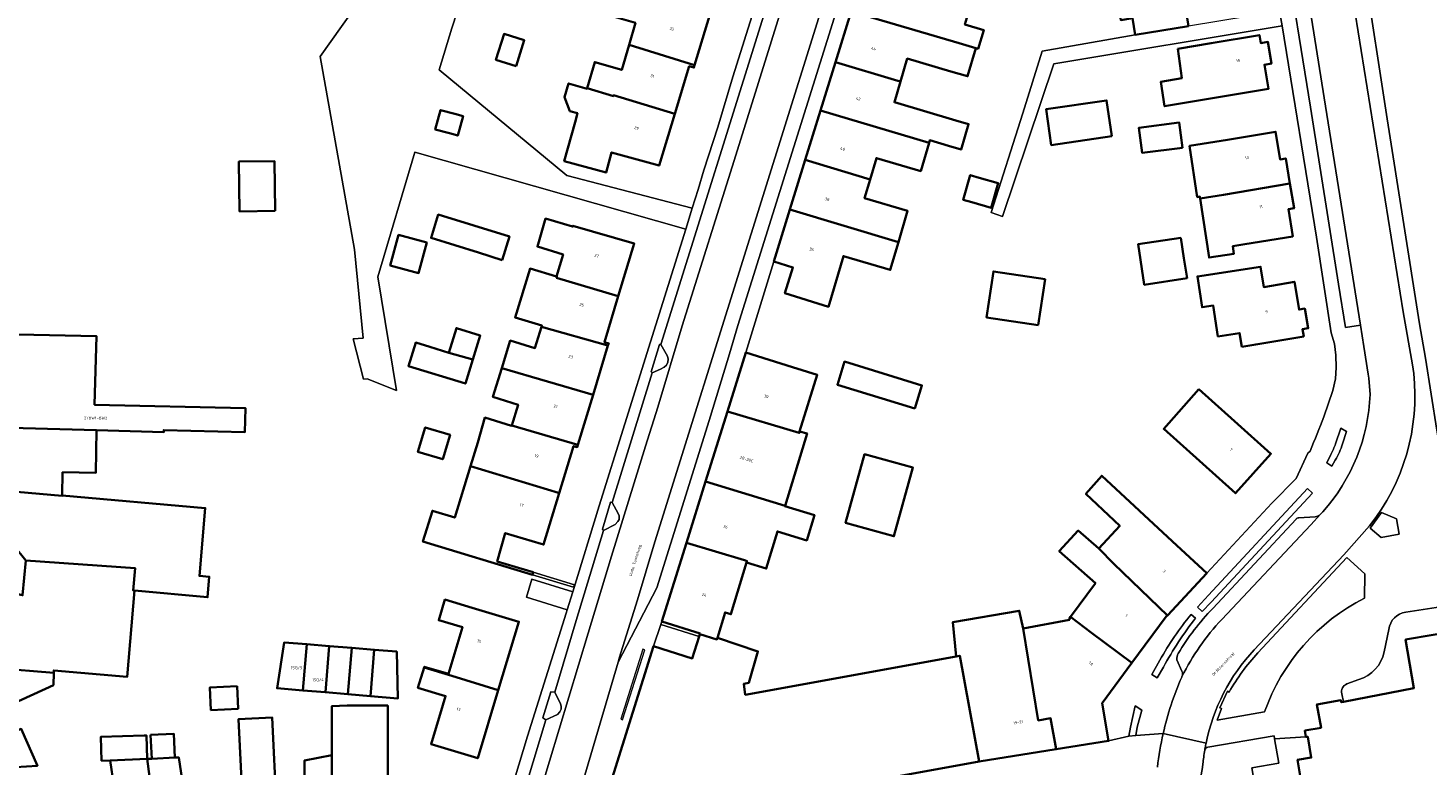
# Model space of a CAD drawing. Header units: metres. Extents: x 197700 to 204338, y 317132 to 325229.
# Tile 339 of 656: x 199836 to 200008, y 319987 to 320078. Entities that reach past the tile are written whole.
import ezdxf
from ezdxf.enums import TextEntityAlignment as Align

# ---------------------------------------------------------------- set-up
doc = ezdxf.new("R2010")
doc.units = ezdxf.units.M
for name, color, linetype, lineweight in [('B-WE-GR-BEPLANTING_CULTUUR_BODEMBEDEKKER-GV', 90, 'Continuous', 18), ('B-WE-GR-BEPLANTING_CULTUUR_HEESTERS-GV', 90, 'Continuous', 18), ('B-WE-IE-TERREINAFSCHEIDING_KUNSTMATIG_MUUR-G', 90, 'IE-TERREINAFSCHEIDING-KUNSTMATIG-DICHT', 18), ('B-WE-IE-TERREINAFSCHEIDING_KUNSTMATIG_MUUR-GV', 90, 'Continuous', 18), ('B-WE-OG-BEBOUWING-GV', 7, 'Continuous', 35), ('B-WE-OG-BEBOUWING-T18', 10, 'Continuous', 18), ('B-WE-OG-TERREIN_ERF-GV', 7, 'Continuous', 18), ('B-WE-OG-TOPOGRAFIE-T18', 10, 'Continuous', 18), ('B-WE-VH-VERHARDING_BETONSTRAATSTEEN-GV', 252, 'Continuous', 18), ('B-WE-VH-VERHARDING_OPEN-GV', 252, 'Continuous', 18), ('B-WE-VH-VERHARDING_SIERBESTRATING-GV', 252, 'Continuous', 18), ('B-WE-VH-VERHARDING_STRAATBAKSTEEN-GV', 252, 'Continuous', 18), ('B-WE-VH-VERHARDING_TEGEL-GV', 252, 'Continuous', 18)]:
    doc.layers.add(name, color=color, linetype=linetype, lineweight=lineweight)
doc.styles.add('NLCS-ISO-M200-T18', font='NLCS-ISO.ttf', dxfattribs={"height": 0.36})
doc.linetypes.add('IE-TERREINAFSCHEIDING-KUNSTMATIG-DICHT', pattern='A,8,-1,[82,NLCS.SHX,S=0.75,R=90,X=0,Y=0],-1', length=10)

msp = doc.modelspace()

# ---------------------------------------------------------------- linework, layer by layer
at = {"layer": 'B-WE-GR-BEPLANTING_CULTUUR_BODEMBEDEKKER-GV'}
for points in [[(199913.873, 320039.11), (199913.702, 320039.115), (199912.667, 320035.713), (199912.803, 320035.592), (199913.826, 320036.079), (199914.271, 320036.318), (199914.556, 320036.551), (199914.731, 320036.931), (199914.763, 320037.3), (199914.675, 320037.653)], [(199907.841, 320019.626), (199907.647, 320019.658), (199906.66, 320016.334), (199906.794, 320016.189), (199908.235, 320016.935), (199908.564, 320017.273), (199908.713, 320017.547), (199908.728, 320017.996), (199908.611, 320018.272)], [(200002.631, 320018.405), (200001.24, 320016.479), (200002.567, 320015.322), (200004.786, 320015.722), (200004.472, 320017.596)], [(199900.78, 319996.27), (199900.298, 319996.274), (199899.327, 319993.098), (199899.694, 319992.828), (199901.116, 319993.497), (199901.422, 319993.826), (199901.585, 319994.155), (199901.578, 319994.518), (199901.502, 319994.822)]]:
    msp.add_lwpolyline(points, close=True, dxfattribs=at)
for points in [[(199997.734, 319996.056), (199997.936, 319995.064), (200006.608, 319996.729), (200005.582, 320002.732), (200012.394, 320003.905), (200012.71, 320002.072), (200027.928, 320004.945), (200027.551, 320007.39), (200027.315, 320009.39), (200018.956, 320008.171), (200005.622, 320006.123)], [(199979.72, 320005.384), (199979.167, 320005.826)], [(200003.529, 320003.988), (200002.958, 320001.221)], [(199975.32, 320000.204), (199974.351, 319998.439), (199974.987, 319998.038), (199975.751, 319999.337)], [(199999.811, 319997.812), (199998.336, 319997.264)]]:
    msp.add_lwpolyline(points, dxfattribs=at)
for points in [[(199979.167, 320005.826, 0.0418864), (199975.32, 320000.204)], [(200005.622, 320006.123, 0.3453355), (200003.529, 320003.988)], [(199975.751, 319999.337, -0.0389196), (199979.72, 320005.384)], [(200002.958, 320001.221, -0.2766418), (199999.811, 319997.812)], [(199998.336, 319997.264, 0.3591868), (199997.734, 319996.056)]]:
    msp.add_lwpolyline(points, format="xyb", dxfattribs=at)
at = {"layer": 'B-WE-GR-BEPLANTING_CULTUUR_HEESTERS-GV'}
for points in [[(199997.823, 320026.862), (199998.317, 320028.365), (199997.621, 320028.791), (199996.957, 320026.858)], [(199996.397, 320025.537), (199995.885, 320024.531), (199996.51, 320024.102), (199996.933, 320024.856)]]:
    msp.add_lwpolyline(points, dxfattribs=at)
for points in [[(199996.957, 320026.858, -0.034491), (199996.397, 320025.537)], [(199996.933, 320024.856, 0.0502462), (199997.823, 320026.862)]]:
    msp.add_lwpolyline(points, format="xyb", dxfattribs=at)
for points in [[(199981.623, 320007.345), (199994.13, 320020.794), (199993.518, 320021.344), (199981.304, 320008.193), (199979.968, 320006.727), (199980.514, 320006.179)], [(199972.381, 319990.921), (199972.543, 319991.942), (199973.092, 319994.024), (199972.268, 319994.579), (199971.689, 319991.957), (199971.505, 319990.824)]]:
    msp.add_lwpolyline(points, close=True, dxfattribs=at)
at = {"layer": 'B-WE-IE-TERREINAFSCHEIDING_KUNSTMATIG_MUUR-G'}
msp.add_lwpolyline([(199908.939, 319992.919), (199909.142, 319992.854), (199911.888, 320001.475), (199911.655, 320001.549)], close=True, dxfattribs=at)
at = {"layer": 'B-WE-IE-TERREINAFSCHEIDING_KUNSTMATIG_MUUR-GV'}
for points in [[(199898.032, 320010.725), (199903.106, 320009.186), (199903.199, 320009.482), (199898.117, 320011.024)], [(199918.575, 320003.096), (199918.667, 320003.388), (199918.698, 320003.488), (199913.992, 320004.965), (199913.869, 320004.573)]]:
    msp.add_lwpolyline(points, close=True, dxfattribs=at)
at = {"layer": 'B-WE-OG-BEBOUWING-GV'}
for points in [[(199978.467, 320080.575), (199980.942, 320080.991), (199986.859, 320081.985), (199985.85, 320087.994), (199982.589, 320087.446), (199980.514, 320087.104), (199980.185, 320089.103), (199976.884, 320088.561), (199977.265, 320086.246), (199973.584, 320085.641), (199973.968, 320083.295), (199969.921, 320082.631), (199970.503, 320079.089), (199971.949, 320079.326), (199972.285, 320077.277), (199978.832, 320078.351)], [(199939.158, 320086.203), (199937.291, 320080.154), (199950.615, 320076.225), (199952.668, 320075.62), (199952.939, 320075.54), (199953.624, 320077.859), (199951.299, 320078.545), (199951.664, 320079.781), (199946.384, 320081.338), (199947.124, 320083.847)], [(199918.01, 320073.51), (199919.861, 320079.618), (199908.579, 320083.195), (199907.553, 320079.655), (199910.724, 320078.736), (199909.936, 320076.016)], [(199935.359, 320073.894), (199943.056, 320071.575), (199943.374, 320071.493), (199944.215, 320074.344), (199949.592, 320072.758), (199951.646, 320072.152), (199952.668, 320075.62), (199950.615, 320076.225), (199937.291, 320080.154)], [(199896.039, 320073.417), (199897.029, 320076.606), (199894.539, 320077.378), (199893.549, 320074.19)], [(199977.531, 320075.541), (199978.02, 320071.937), (199975.454, 320071.482), (199975.903, 320068.459), (199982.778, 320069.609), (199988.696, 320070.599), (199988.197, 320073.58), (199989.071, 320073.725), (199988.628, 320076.4), (199987.75, 320076.254), (199987.587, 320077.225), (199981.66, 320076.232)], [(199918.01, 320073.51), (199909.936, 320076.016), (199909.047, 320072.947), (199905.72, 320073.911), (199904.787, 320070.692), (199908.006, 320069.721), (199908.035, 320069.817), (199915.577, 320067.547), (199917.349, 320073.396), (199917.923, 320073.222)], [(199943.374, 320071.493), (199943.056, 320071.575), (199935.359, 320073.894), (199933.526, 320067.956), (199946.896, 320063.973), (199946.983, 320064.268), (199949.276, 320063.593), (199950.841, 320063.132), (199951.765, 320066.265), (199950.199, 320066.726), (199942.626, 320068.957)], [(199915.577, 320067.547), (199908.035, 320069.817), (199908.006, 320069.721), (199904.787, 320070.692), (199904.767, 320070.624), (199902.491, 320071.283), (199901.994, 320069.569), (199902.658, 320067.863), (199903.576, 320067.596), (199903.281, 320066.521), (199901.956, 320061.7), (199907.105, 320060.285), (199907.788, 320062.767), (199913.641, 320061.16)], [(199888.492, 320067.513), (199886.731, 320067.997), (199886.075, 320065.612), (199887.836, 320065.129), (199888.844, 320064.852), (199889.499, 320067.237)], [(199931.642, 320061.852), (199939.622, 320059.426), (199940.402, 320062.072), (199945.861, 320060.462), (199946.896, 320063.973), (199933.526, 320067.956)], [(199969.407, 320064.768), (199968.76, 320069.181), (199961.3, 320068.088), (199961.946, 320063.675)], [(199978.096, 320063.35), (199977.71, 320066.441), (199972.747, 320065.822), (199973.133, 320062.73)], [(199980.284, 320057.08), (199983.17, 320057.56), (199991.348, 320058.954), (199990.83, 320062.036), (199990.135, 320061.919), (199989.577, 320065.311), (199983.656, 320064.337), (199978.984, 320063.568), (199979.931, 320057.276), (199980.247, 320057.324)], [(199866.355, 320055.553), (199866.281, 320061.691), (199861.889, 320061.638), (199861.963, 320055.5)], [(199931.642, 320061.852), (199929.749, 320055.72), (199943.114, 320051.706), (199944.251, 320055.562), (199938.944, 320057.128), (199939.622, 320059.426)], [(199951.08, 320056.944), (199952.168, 320056.624), (199954.528, 320055.929), (199955.422, 320058.964), (199953.062, 320059.659), (199951.974, 320059.979)], [(199991.348, 320058.954), (199983.17, 320057.56), (199980.284, 320057.08), (199981.377, 320049.818), (199984.448, 320050.28), (199984.307, 320051.213), (199985.776, 320051.455), (199991.697, 320052.429), (199991.147, 320055.772), (199991.862, 320055.892)], [(199927.778, 320049.333), (199930.119, 320048.61), (199929.131, 320045.409), (199934.494, 320043.753), (199936.334, 320049.99), (199942.106, 320048.288), (199943.114, 320051.706), (199929.749, 320055.72)], [(199894.318, 320049.503), (199895.21, 320052.412), (199886.436, 320055.103), (199885.553, 320052.226), (199891.397, 320050.433)], [(199900.986, 320047.496), (199901.057, 320047.474), (199901.012, 320047.33), (199908.618, 320045.075), (199910.579, 320051.541), (199903.019, 320053.734), (199902.993, 320053.642), (199899.653, 320054.611), (199898.653, 320051.16), (199901.813, 320050.191)], [(199885.034, 320051.659), (199881.553, 320052.61), (199880.528, 320048.854), (199884.009, 320047.904)], [(199977.891, 320052.252), (199972.639, 320051.445), (199973.401, 320046.483), (199973.403, 320046.472), (199978.676, 320047.282), (199978.277, 320049.742)], [(199985.409, 320038.81), (199987.122, 320039.101), (199993.037, 320040.105), (199992.889, 320040.976), (199993.598, 320041.101), (199993.172, 320043.521), (199992.478, 320043.399), (199991.897, 320046.827), (199988.116, 320046.186), (199987.735, 320048.677), (199979.94, 320047.487), (199980.521, 320043.684), (199981.901, 320043.895), (199982.479, 320040.105), (199985.132, 320040.51)], [(199899.159, 320041.282), (199907.341, 320038.957), (199907.428, 320039.239), (199906.896, 320039.4), (199908.618, 320045.075), (199901.012, 320047.33), (199901.057, 320047.474), (199900.986, 320047.496), (199897.744, 320048.452), (199895.899, 320042.436), (199899.202, 320041.423)], [(199960.324, 320041.482), (199961.179, 320047.137), (199954.824, 320048.097), (199953.969, 320042.441)], [(199817.589, 320035.763), (199817.017, 320037.031), (199817.795, 320037.382), (199821.505, 320037.328), (199821.548, 320040.327), (199815.365, 320040.477), (199806.242, 320036.388), (199808.528, 320031.379), (199811.222, 320025.477), (199819.259, 320029.17), (199835.299, 320028.788), (199844.327, 320028.522), (199852.616, 320028.278), (199852.623, 320028.554), (199862.627, 320028.314), (199862.697, 320031.235), (199844.104, 320031.681), (199844.349, 320040.111), (199832.774, 320040.389), (199829.052, 320040.414), (199828.823, 320040.223), (199828.736, 320034.085), (199820.783, 320034.198), (199818.717, 320033.266)], [(199890.702, 320037.24), (199891.619, 320040.206), (199888.677, 320041.116), (199887.74, 320038.087)], [(199899.159, 320041.282), (199898.353, 320038.654), (199895.302, 320039.59), (199894.263, 320036.202), (199905.505, 320032.901), (199907.341, 320038.957)], [(199890.702, 320037.24), (199887.74, 320038.087), (199885.383, 320038.816), (199883.666, 320039.346), (199882.769, 320036.443), (199889.784, 320034.273)], [(199924.323, 320038.095), (199922.063, 320030.849), (199930.893, 320028.205), (199930.952, 320028.395), (199933.112, 320035.355), (199930.051, 320036.309)], [(199945.128, 320031.208), (199946.005, 320034.056), (199936.488, 320036.99), (199935.611, 320034.141)], [(199895.487, 320029.114), (199903.634, 320026.733), (199905.505, 320032.901), (199894.263, 320036.202), (199893.167, 320032.63), (199896.273, 320031.677)], [(199980.135, 320033.575), (199975.795, 320028.702), (199980.185, 320024.776), (199984.657, 320020.777), (199989.007, 320025.641), (199984.534, 320029.641)], [(199895.487, 320029.114), (199895.476, 320029.078), (199892.188, 320030.087), (199891.314, 320027.026), (199890.412, 320024.086), (199901.237, 320020.814), (199901.338, 320020.786), (199903.099, 320026.59), (199903.549, 320026.454), (199903.634, 320026.733)], [(199919.375, 320022.228), (199929.16, 320019.22), (199931.86, 320028.12), (199930.952, 320028.395), (199930.893, 320028.205), (199922.063, 320030.849)], [(199811.222, 320025.477), (199814.946, 320017.321), (199824.731, 320021.796), (199840.095, 320020.449), (199840.096, 320020.484), (199840.165, 320023.365), (199844.256, 320023.267), (199844.327, 320028.522), (199835.299, 320028.788), (199819.259, 320029.17)], [(199887.893, 320027.983), (199884.835, 320028.886), (199883.941, 320025.859), (199886.999, 320024.956)], [(199936.596, 320017.118), (199942.563, 320015.462), (199944.912, 320023.926), (199938.946, 320025.583)], [(199898.117, 320011.024), (199893.696, 320012.365), (199894.693, 320015.867), (199899.114, 320014.525), (199899.411, 320014.435), (199901.338, 320020.786), (199901.237, 320020.814), (199890.412, 320024.086), (199888.475, 320017.776), (199885.721, 320018.621), (199884.553, 320014.815), (199898.032, 320010.725)], [(199967.809, 320013.957), (199969.633, 320012.072), (199976.256, 320005.714), (199981.088, 320010.909), (199977.426, 320014.314), (199968.158, 320022.932), (199966.218, 320020.695), (199970.374, 320016.74)], [(199840.096, 320020.484), (199840.095, 320020.449), (199824.731, 320021.796), (199814.946, 320017.321), (199818.748, 320009.001), (199827.623, 320012.935), (199829.501, 320013.808), (199829.73, 320013.763), (199831.132, 320014.721), (199834.113, 320014.349), (199835.643, 320012.498), (199849.111, 320011.523), (199848.857, 320008.788), (199849.038, 320008.77), (199858.017, 320007.951), (199858.237, 320010.467), (199857.01, 320010.574), (199857.743, 320018.936)], [(199929.16, 320019.22), (199919.375, 320022.228), (199917.019, 320014.671), (199924.167, 320012.509), (199924.472, 320012.415), (199924.415, 320012.226), (199926.832, 320011.493), (199928.217, 320016.055), (199931.821, 320014.962), (199932.766, 320018.076), (199929.146, 320019.174)], [(199976.256, 320005.714), (199969.633, 320012.072), (199967.809, 320013.957), (199965.277, 320016.158), (199962.931, 320013.646), (199967.386, 320009.705), (199964.33, 320005.539), (199966.916, 320003.563), (199971.883, 319999.855), (199976.114, 320005.561)], [(199918.698, 320003.488), (199918.667, 320003.388), (199920.771, 320002.758), (199920.832, 320002.96), (199921.777, 320006.075), (199922.483, 320005.86), (199924.415, 320012.226), (199924.472, 320012.415), (199924.167, 320012.509), (199917.019, 320014.671), (199913.992, 320004.965)], [(199823.311, 319999.016), (199832.189, 320003.022), (199832.032, 319999.211), (199839.074, 319998.618), (199839.081, 319998.924), (199848.105, 319998.132), (199849.038, 320008.77), (199848.857, 320008.788), (199849.111, 320011.523), (199835.643, 320012.498), (199835.243, 320008.191), (199831.977, 320008.922), (199829.73, 320013.763), (199829.501, 320013.808), (199827.623, 320012.935), (199818.748, 320009.001)], [(199890.628, 320006.644), (199887.248, 320007.657), (199886.502, 320005.122), (199889.412, 320004.267), (199887.688, 319998.498), (199884.711, 319999.389), (199884.687, 319999.307), (199888.095, 319998.27), (199893.835, 319996.495), (199896.375, 320004.921)], [(199958.471, 320004.113), (199958, 320006.279), (199949.815, 320004.872), (199950.231, 320000.666), (199950.671, 320000.747), (199953.056, 319987.714), (199962.561, 319989.223), (199961.865, 319993.029), (199960.348, 319992.768)], [(199964.33, 320005.539), (199964.189, 320005.347), (199964.189, 320005.174), (199958.471, 320004.113), (199960.348, 319992.768), (199961.865, 319993.029), (199962.561, 319989.223), (199969.012, 319990.247), (199968.221, 319994.916), (199971.883, 319999.855), (199966.916, 320003.563)], [(199839.074, 319998.618), (199832.032, 319999.211), (199832.189, 320003.022), (199823.311, 319999.016), (199829.101, 319986.299), (199829.449, 319986.462), (199829.393, 319986.648), (199834.376, 319986.993), (199837.065, 319987.179), (199835.077, 319991.724), (199833.374, 319990.979), (199832.044, 319993.926), (199835.172, 319995.337), (199839.038, 319997.129)], [(199870.23, 320002.155), (199867.458, 320002.382), (199866.58, 319996.732), (199869.764, 319996.466)], [(199872.535, 319996.235), (199873.002, 320001.928), (199870.23, 320002.155), (199869.764, 319996.466)], [(199918.667, 320003.388), (199918.575, 320003.096), (199917.73, 320000.406), (199912.96, 320001.903), (199906.584, 319981.578), (199908.175, 319979.533), (199953.056, 319987.714), (199950.671, 320000.747), (199950.231, 320000.666), (199924.25, 319995.941), (199924.083, 319997.281), (199924.685, 319997.405), (199925.807, 320001.272), (199920.832, 320002.96), (199920.771, 320002.758)], [(199873.002, 320001.928), (199872.535, 319996.235), (199875.307, 319996.003), (199875.774, 320001.7)], [(199875.307, 319996.003), (199878.079, 319995.771), (199878.546, 320001.473), (199875.774, 320001.7)], [(199878.546, 320001.473), (199878.079, 319995.771), (199881.465, 319995.488), (199881.318, 320001.246)], [(199893.835, 319996.495), (199888.095, 319998.27), (199884.687, 319999.307), (199883.935, 319996.795), (199887.335, 319995.776), (199886.992, 319994.641), (199885.545, 319989.855), (199891.306, 319988.112)], [(199861.652, 319996.972), (199858.292, 319996.808), (199858.427, 319994.036), (199861.787, 319994.2)], [(199873.347, 319988.474), (199873.37, 319982.967), (199873.459, 319973.778), (199880.225, 319974.892), (199880.213, 319994.599), (199875.213, 319994.596), (199873.322, 319994.511)], [(199866.418, 319972.618), (199866.242, 319981.936), (199866.512, 319981.945), (199865.965, 319993.138), (199861.841, 319992.937), (199862.288, 319983.779), (199858.809, 319983.261), (199858.934, 319980.705), (199858.775, 319980.681), (199859.383, 319971.46)], [(199846.023, 319987.829), (199850.591, 319988.018), (199850.495, 319990.928), (199850.21, 319990.914), (199844.865, 319990.741), (199844.963, 319987.794)], [(199851.011, 319990.996), (199851.155, 319988.046), (199853.997, 319988.184), (199853.853, 319991.135)], [(199852.92, 319970.312), (199859.219, 319971.433), (199859.383, 319971.46), (199858.775, 319980.681), (199855.653, 319980.216), (199854.462, 319988.207), (199853.997, 319988.184), (199851.155, 319988.046), (199850.591, 319988.018)], [(199873.459, 319973.778), (199873.37, 319982.967), (199873.347, 319988.474), (199869.962, 319987.833), (199870.004, 319982.465), (199866.512, 319981.945), (199866.242, 319981.936), (199866.418, 319972.618)], [(199846.708, 319969.206), (199852.92, 319970.312), (199850.591, 319988.018), (199846.023, 319987.829), (199847.381, 319978.713), (199844.807, 319978.33), (199845.383, 319974.468), (199845.551, 319973.829)]]:
    msp.add_lwpolyline(points, close=True, dxfattribs=at)
msp.add_lwpolyline([(200012.394, 320003.905), (200005.582, 320002.732), (200006.608, 319996.729), (199997.936, 319995.064), (199997.67, 319995.013), (199997.624, 319995.254), (199994.658, 319994.741), (199995.176, 319991.863), (199993.186, 319991.522), (199993.321, 319990.738), (199993.536, 319990.764), (199993.964, 319988.195), (199992.281, 319987.908), (199993.03, 319983.483), (199994.719, 319983.754), (199995.161, 319981.213), (199994.964, 319981.18), (199995.098, 319980.385), (199997.077, 319980.727), (199997.576, 319977.855), (200000.331, 319978.322), (200000.544, 319978.358), (200000.501, 319978.614), (200015.267, 319981.155)], dxfattribs=at)
at = {"layer": 'B-WE-OG-TERREIN_ERF-GV'}
for points in [[(200026.743, 320146.962), (200000.791, 320162.272), (200000.77, 320162.248), (199998.2, 320158.135), (199997.463, 320158.149), (199994.409, 320155.872), (199994.121, 320155.134), (199993.762, 320155.169), (199992.645, 320154.175), (199991.887, 320154.99), (199989.752, 320152.93), (199993.035, 320132.859), (199998.253, 320100.296), (199998.044, 320100.283), (199999.836, 320089.345), (200000.488, 320085.364), (200003.336, 320066.892), (200007.292, 320041.661), (200008.051, 320037.419), (200009.426, 320028.524)], [(199891.323, 320087.932), (199888.09, 320078.095), (199886.568, 320072.941), (199902.292, 320059.927), (199917.725, 320055.89), (199918.444, 320058.196), (199919.135, 320060.603), (199920.876, 320065.903), (199922.736, 320072.08), (199927.456, 320087.119)], [(199894.232, 319980.223), (199897.438, 319990.825), (199902.181, 320005.98), (199902.312, 320006.405), (199897.295, 320007.974), (199897.958, 320010.175), (199902.996, 320008.622), (199906.27, 320019.231), (199912.591, 320039.435), (199916.923, 320053.321), (199883.568, 320062.802), (199879, 320047.448), (199881.303, 320033.42), (199877.662, 320034.882), (199877.247, 320034.818), (199875.973, 320039.803), (199877.19, 320039.894), (199876.111, 320050.827), (199871.875, 320074.59), (199877.349, 320082.299)], [(199919.861, 320079.618), (199918.01, 320073.51), (199917.923, 320073.222), (199917.349, 320073.396), (199915.577, 320067.547), (199913.641, 320061.16), (199907.788, 320062.767), (199907.105, 320060.285), (199901.956, 320061.7), (199903.281, 320066.521), (199903.576, 320067.596), (199902.658, 320067.863), (199901.994, 320069.569), (199902.491, 320071.283), (199904.767, 320070.624), (199904.787, 320070.692), (199905.72, 320073.911), (199909.047, 320072.947), (199909.936, 320076.016), (199910.724, 320078.736)], [(199951.299, 320078.545), (199953.624, 320077.859), (199952.939, 320075.54), (199952.668, 320075.62), (199951.646, 320072.152), (199949.592, 320072.758), (199944.215, 320074.344), (199943.374, 320071.493), (199942.626, 320068.957), (199950.199, 320066.726), (199951.765, 320066.265), (199950.841, 320063.132), (199949.276, 320063.593), (199946.983, 320064.268), (199946.896, 320063.973), (199945.861, 320060.462), (199940.402, 320062.072), (199939.622, 320059.426), (199938.944, 320057.128), (199944.251, 320055.562), (199943.114, 320051.706), (199942.106, 320048.288), (199936.334, 320049.99), (199934.494, 320043.753), (199929.131, 320045.409), (199930.119, 320048.61), (199927.778, 320049.333), (199924.323, 320038.095), (199930.051, 320036.309), (199933.112, 320035.355), (199930.952, 320028.395), (199931.86, 320028.12), (199929.16, 320019.22), (199929.146, 320019.174), (199932.766, 320018.076), (199931.821, 320014.962), (199928.217, 320016.055), (199926.832, 320011.493), (199924.415, 320012.226), (199922.483, 320005.86), (199921.777, 320006.075), (199920.832, 320002.96), (199925.807, 320001.272), (199924.685, 319997.405), (199924.083, 319997.281), (199924.25, 319995.941), (199950.231, 320000.666), (199949.815, 320004.872), (199958, 320006.279), (199958.471, 320004.113), (199964.189, 320005.174), (199964.189, 320005.347), (199964.33, 320005.539), (199967.386, 320009.705), (199962.931, 320013.646), (199965.277, 320016.158), (199967.809, 320013.957), (199970.374, 320016.74), (199966.218, 320020.695), (199968.158, 320022.932), (199977.426, 320014.314), (199981.088, 320010.909), (199989.097, 320019.544), (199992.103, 320022.584), (199993.553, 320025.7), (199993.815, 320025.966)], [(199995.502, 320030.203), (199996.642, 320033.428), (199996.938, 320034.851), (199997.04, 320036.259), (199997.012, 320037.802), (199996.833, 320039.173), (199996.425, 320040.524), (199994.605, 320052.342), (199990.368, 320078.385), (199962.251, 320073.708), (199955.957, 320054.866), (199954.533, 320055.377), (199958.424, 320067.592), (199960.815, 320075.248), (199972.285, 320077.277), (199971.949, 320079.326)], [(199832.774, 320040.389), (199844.349, 320040.111), (199844.104, 320031.681), (199862.697, 320031.235), (199862.627, 320028.314), (199852.623, 320028.554), (199852.616, 320028.278), (199844.327, 320028.522), (199844.256, 320023.267), (199840.165, 320023.365), (199840.096, 320020.484), (199857.743, 320018.936), (199857.01, 320010.574), (199858.237, 320010.467), (199858.017, 320007.951), (199849.038, 320008.77), (199848.105, 319998.132), (199839.081, 319998.924), (199839.074, 319998.618), (199839.038, 319997.129), (199835.172, 319995.337)], [(199870.004, 319982.465), (199869.962, 319987.833), (199873.347, 319988.474), (199873.322, 319994.511), (199875.213, 319994.596), (199880.213, 319994.599), (199880.225, 319974.892)], [(199835.077, 319991.724), (199837.065, 319987.179), (199834.376, 319986.993)], [(199862.288, 319983.779), (199861.841, 319992.937), (199865.965, 319993.138), (199866.512, 319981.945)], [(199847.381, 319978.713), (199846.023, 319987.829), (199844.963, 319987.794), (199844.865, 319990.741), (199850.21, 319990.914), (199850.495, 319990.928), (199850.591, 319988.018), (199851.155, 319988.046), (199851.011, 319990.996), (199853.853, 319991.135), (199853.997, 319988.184), (199854.462, 319988.207), (199855.653, 319980.216)]]:
    msp.add_lwpolyline(points, dxfattribs=at)
for points in [[(199896.039, 320073.417), (199893.549, 320074.19), (199894.539, 320077.378), (199897.029, 320076.606)], [(199975.903, 320068.459), (199975.454, 320071.482), (199978.02, 320071.937), (199977.531, 320075.541), (199981.66, 320076.232), (199987.587, 320077.225), (199987.75, 320076.254), (199988.628, 320076.4), (199989.071, 320073.725), (199988.197, 320073.58), (199988.696, 320070.599), (199982.778, 320069.609)], [(199969.407, 320064.768), (199961.946, 320063.675), (199961.3, 320068.088), (199968.76, 320069.181)], [(199978.096, 320063.35), (199973.133, 320062.73), (199972.747, 320065.822), (199977.71, 320066.441)], [(199980.284, 320057.08), (199980.247, 320057.324), (199979.931, 320057.276), (199978.984, 320063.568), (199983.656, 320064.337), (199989.577, 320065.311), (199990.135, 320061.919), (199990.83, 320062.036), (199991.348, 320058.954), (199991.862, 320055.892), (199991.147, 320055.772), (199991.697, 320052.429), (199985.776, 320051.455), (199984.307, 320051.213), (199984.448, 320050.28), (199981.377, 320049.818)], [(199866.281, 320061.691), (199866.355, 320055.553), (199861.963, 320055.5), (199861.889, 320061.638)], [(199952.168, 320056.624), (199951.08, 320056.944), (199951.974, 320059.979), (199953.062, 320059.659), (199955.422, 320058.964), (199954.528, 320055.929)], [(199890.412, 320024.086), (199891.314, 320027.026), (199892.188, 320030.087), (199895.476, 320029.078), (199895.487, 320029.114), (199896.273, 320031.677), (199893.167, 320032.63), (199894.263, 320036.202), (199895.302, 320039.59), (199898.353, 320038.654), (199899.159, 320041.282), (199899.202, 320041.423), (199895.899, 320042.436), (199897.744, 320048.452), (199900.986, 320047.496), (199901.813, 320050.191), (199898.653, 320051.16), (199899.653, 320054.611), (199902.993, 320053.642), (199903.019, 320053.734), (199910.579, 320051.541), (199908.618, 320045.075), (199906.896, 320039.4), (199907.428, 320039.239), (199907.341, 320038.957), (199905.505, 320032.901), (199903.634, 320026.733), (199903.549, 320026.454), (199903.099, 320026.59), (199901.338, 320020.786), (199899.411, 320014.435), (199899.114, 320014.525), (199894.693, 320015.867), (199893.696, 320012.365), (199898.117, 320011.024), (199903.199, 320009.482), (199903.106, 320009.186), (199898.032, 320010.725), (199884.553, 320014.815), (199885.721, 320018.621), (199888.475, 320017.776)], [(199891.397, 320050.433), (199885.553, 320052.226), (199886.436, 320055.103), (199895.21, 320052.412), (199894.318, 320049.503)], [(199885.034, 320051.659), (199884.009, 320047.904), (199880.528, 320048.854), (199881.553, 320052.61)], [(199972.639, 320051.445), (199977.891, 320052.252), (199978.277, 320049.742), (199978.676, 320047.282), (199973.403, 320046.472), (199973.401, 320046.483)], [(199987.122, 320039.101), (199985.409, 320038.81), (199985.132, 320040.51), (199982.479, 320040.105), (199981.901, 320043.895), (199980.521, 320043.684), (199979.94, 320047.487), (199987.735, 320048.677), (199988.116, 320046.186), (199991.897, 320046.827), (199992.478, 320043.399), (199993.172, 320043.521), (199993.598, 320041.101), (199992.889, 320040.976), (199993.037, 320040.105)], [(199960.324, 320041.482), (199953.969, 320042.441), (199954.824, 320048.097), (199961.179, 320047.137)], [(199887.74, 320038.087), (199888.677, 320041.116), (199891.619, 320040.206), (199890.702, 320037.24), (199889.784, 320034.273), (199882.769, 320036.443), (199883.666, 320039.346), (199885.383, 320038.816)], [(199945.128, 320031.208), (199935.611, 320034.141), (199936.488, 320036.99), (199946.005, 320034.056)], [(199975.795, 320028.702), (199980.135, 320033.575), (199984.534, 320029.641), (199989.007, 320025.641), (199984.657, 320020.777), (199980.185, 320024.776)], [(199887.893, 320027.983), (199886.999, 320024.956), (199883.941, 320025.859), (199884.835, 320028.886)], [(199936.596, 320017.118), (199938.946, 320025.583), (199944.912, 320023.926), (199942.563, 320015.462)], [(199887.248, 320007.657), (199890.628, 320006.644), (199896.375, 320004.921), (199893.835, 319996.495), (199891.306, 319988.112), (199885.545, 319989.855), (199886.992, 319994.641), (199887.335, 319995.776), (199883.935, 319996.795), (199884.687, 319999.307), (199884.711, 319999.389), (199887.688, 319998.498), (199889.412, 320004.267), (199886.502, 320005.122)], [(199878.079, 319995.771), (199875.307, 319996.003), (199872.535, 319996.235), (199869.764, 319996.466), (199866.58, 319996.732), (199867.458, 320002.382), (199870.23, 320002.155), (199873.002, 320001.928), (199875.774, 320001.7), (199878.546, 320001.473), (199881.318, 320001.246), (199881.465, 319995.488)], [(199858.292, 319996.808), (199861.652, 319996.972), (199861.787, 319994.2), (199858.427, 319994.036)]]:
    msp.add_lwpolyline(points, close=True, dxfattribs=at)
msp.add_lwpolyline([(199993.815, 320025.966, 0.0125005), (199995.502, 320030.203)], format="xyb", dxfattribs=at)
at = {"layer": 'B-WE-VH-VERHARDING_BETONSTRAATSTEEN-GV'}
msp.add_lwpolyline([(199877.349, 320082.299), (199871.875, 320074.59), (199876.111, 320050.827), (199877.19, 320039.894), (199875.973, 320039.803), (199877.247, 320034.818), (199877.662, 320034.882), (199881.303, 320033.42), (199879, 320047.448), (199883.568, 320062.802), (199916.923, 320053.321), (199917.725, 320055.89), (199902.292, 320059.927), (199886.568, 320072.941), (199888.09, 320078.095), (199891.323, 320087.932)], dxfattribs=at)
msp.add_lwpolyline([(199888.492, 320067.513), (199889.499, 320067.237), (199888.844, 320064.852), (199887.836, 320065.129), (199886.075, 320065.612), (199886.731, 320067.997)], close=True, dxfattribs=at)
at = {"layer": 'B-WE-VH-VERHARDING_OPEN-GV'}
for points in [[(199990.368, 320078.385), (199990.076, 320080.193), (199978.832, 320078.351), (199972.285, 320077.277), (199960.815, 320075.248), (199958.424, 320067.592), (199954.533, 320055.377), (199955.957, 320054.866), (199962.251, 320073.708)], [(199902.996, 320008.622), (199897.958, 320010.175), (199897.295, 320007.974), (199902.312, 320006.405)], [(199917.73, 320000.406), (199918.575, 320003.096), (199913.869, 320004.573), (199912.96, 320001.903)]]:
    msp.add_lwpolyline(points, close=True, dxfattribs=at)
msp.add_lwpolyline([(199981.028, 319977.953), (199991.323, 319979.733), (199990.738, 319983.115), (199987.387, 319982.578), (199986.632, 319986.945), (199989.978, 319987.515), (199989.462, 319990.501), (199989.398, 319990.873), (199981.248, 319989.476)], dxfattribs=at)
for points in [[(199980.844, 319989.093, 0.0178705), (199980.63, 319987.413)], [(199981.248, 319989.476, 0.3061786), (199980.844, 319989.093)], [(199980.63, 319987.413, 0.0652343), (199980.295, 319980.105)]]:
    msp.add_lwpolyline(points, format="xyb", dxfattribs=at)
at = {"layer": 'B-WE-VH-VERHARDING_SIERBESTRATING-GV'}
for points in [[(200005.622, 320006.123), (200018.956, 320008.171), (200027.315, 320009.39), (200026.511, 320014.097), (200018.576, 320013.119), (200011.706, 320015.44), (200009.426, 320028.524), (200008.051, 320037.419), (200007.292, 320041.661), (200003.336, 320066.892), (200000.488, 320085.364), (199999.836, 320089.345), (199997.918, 320089.16), (200005.302, 320043.121), (200006.433, 320036.584), (200006.597, 320035.541)], [(200001.152, 320016.749), (199997.977, 320013.187), (199986.947, 320001.461)], [(199987.381, 320001.097), (199998.332, 320012.858), (200000.586, 320010.825), (200000.52, 320007.842)], [(200000.52, 320007.842), (200000.586, 320010.825), (199998.332, 320012.858), (199987.381, 320001.097)], [(200002.958, 320001.221), (200003.529, 320003.988)], [(199998.336, 319997.264), (199999.811, 319997.812)], [(199981.248, 319989.476), (199989.398, 319990.873), (199989.462, 319990.501), (199993.321, 319990.738), (199993.186, 319991.522), (199995.176, 319991.863), (199994.658, 319994.741), (199997.624, 319995.254), (199997.67, 319995.013), (199997.936, 319995.064), (199997.734, 319996.056)], [(199988.216, 319993.814), (199982.379, 319992.814), (199982.925, 319994.253), (199982.721, 319994.31), (199983.632, 319996.365), (199983.846, 319996.254)], [(199983.846, 319996.254), (199983.632, 319996.365), (199982.721, 319994.31), (199982.925, 319994.253), (199982.379, 319992.814), (199988.216, 319993.814)], [(199980.899, 319989.416), (199980.871, 319989.255), (199980.844, 319989.093)]]:
    msp.add_lwpolyline(points, dxfattribs=at)
for points in [[(200006.597, 320035.541, -0.1966044), (200001.152, 320016.749)], [(200000.52, 320007.842, 0.1934032), (199988.216, 319993.814)], [(199988.216, 319993.814, -0.1934032), (200000.52, 320007.842)], [(200003.529, 320003.988, -0.3453355), (200005.622, 320006.123)], [(199986.947, 320001.461, 0.1395333), (199981.006, 319989.98)], [(199983.846, 319996.254, -0.0556809), (199987.381, 320001.097)], [(199987.381, 320001.097, 0.0556809), (199983.846, 319996.254)], [(199999.811, 319997.812, 0.2766418), (200002.958, 320001.221)], [(199997.734, 319996.056, -0.3591868), (199998.336, 319997.264)], [(199981.006, 319989.98, 0.007259), (199980.899, 319989.416)], [(199980.844, 319989.093, -0.3061786), (199981.248, 319989.476)]]:
    msp.add_lwpolyline(points, format="xyb", dxfattribs=at)
msp.add_lwpolyline([(200002.631, 320018.405), (200004.472, 320017.596), (200004.786, 320015.722), (200002.567, 320015.322), (200001.24, 320016.479)], close=True, dxfattribs=at)
at = {"layer": 'B-WE-VH-VERHARDING_STRAATBAKSTEEN-GV'}
for points in [[(199908.586, 319999.958), (199908.731, 320000.448), (199910.99, 320007.639), (199913.103, 320014.762), (199936.85, 320090.753), (199939.693, 320099.809), (199935.198, 320101.211), (199930.293, 320085.534), (199923.079, 320062.439), (199916.489, 320041.414), (199913.465, 320031.373), (199911.982, 320026.57), (199907.793, 320013.032), (199904.917, 320003.533), (199898.931, 319983.794), (199898.072, 319981.018), (199897.612, 319979.508), (199897.281, 319977.004), (199896.996, 319972.998)], [(200001.222, 320032.942), (200001.074, 320034.937), (200000.987, 320035.457), (200000.458, 320038.84), (200000.038, 320041.5), (199998.182, 320041.183), (199997.343, 320046.519), (199993.883, 320068.335), (199990.65, 320088.458), (199988.774, 320088.276), (199990.076, 320080.193), (199990.368, 320078.385), (199994.605, 320052.342), (199996.425, 320040.524), (199996.833, 320039.173), (199997.012, 320037.802), (199997.04, 320036.259), (199996.938, 320034.851), (199996.642, 320033.428), (199995.502, 320030.203)], [(200006.597, 320035.541), (200006.433, 320036.584), (200005.302, 320043.121), (199997.918, 320089.16), (199992.501, 320088.636), (199995.729, 320068.483), (200000.038, 320041.5), (200000.458, 320038.84), (200000.987, 320035.457), (200001.074, 320034.937), (200001.222, 320032.942)], [(199927.456, 320087.119), (199922.736, 320072.08), (199920.876, 320065.903), (199919.135, 320060.603), (199918.444, 320058.196), (199917.725, 320055.89), (199916.923, 320053.321), (199912.591, 320039.435), (199906.27, 320019.231), (199902.996, 320008.622), (199902.312, 320006.405), (199902.181, 320005.98), (199897.438, 319990.825), (199894.232, 319980.223)], [(199937.799, 320087.614), (199923.324, 320041.439), (199922.313, 320037.965), (199919.982, 320030.284), (199916.737, 320019.877), (199913.377, 320009.116), (199908.586, 319999.958), (199902.467, 319979.211), (199908.175, 319979.533), (199906.584, 319981.578), (199912.96, 320001.903), (199913.869, 320004.573), (199913.992, 320004.965), (199917.019, 320014.671), (199919.375, 320022.228), (199922.063, 320030.849), (199924.323, 320038.095), (199927.778, 320049.333), (199929.749, 320055.72), (199931.642, 320061.852), (199933.526, 320067.956), (199935.359, 320073.894), (199937.291, 320080.154)], [(199898.931, 319983.794), (199904.917, 320003.533), (199907.793, 320013.032), (199911.982, 320026.57), (199913.465, 320031.373), (199916.489, 320041.414), (199923.079, 320062.439), (199930.293, 320085.534)], [(199896.577, 319982.491), (199899.694, 319992.828), (199899.327, 319993.098), (199900.298, 319996.274), (199900.78, 319996.27), (199903.405, 320005.076), (199906.794, 320016.189), (199906.66, 320016.334), (199907.647, 320019.658), (199907.841, 320019.626), (199912.803, 320035.592), (199912.667, 320035.713), (199913.702, 320039.115), (199913.873, 320039.11), (199927.369, 320082.371)], [(199927.369, 320082.371), (199913.873, 320039.11), (199914.675, 320037.653), (199914.763, 320037.3), (199914.731, 320036.931), (199914.556, 320036.551), (199914.271, 320036.318), (199913.826, 320036.079), (199912.803, 320035.592), (199907.841, 320019.626), (199908.611, 320018.272), (199908.728, 320017.996), (199908.713, 320017.547), (199908.564, 320017.273), (199908.235, 320016.935), (199906.794, 320016.189), (199903.405, 320005.076), (199900.78, 319996.27), (199901.502, 319994.822), (199901.578, 319994.518), (199901.585, 319994.155), (199901.422, 319993.826), (199901.116, 319993.497), (199899.694, 319992.828), (199896.577, 319982.491)], [(199996.957, 320026.858), (199997.621, 320028.791), (199998.317, 320028.365), (199997.823, 320026.862)], [(199993.815, 320025.966), (199993.553, 320025.7), (199992.103, 320022.584), (199989.097, 320019.544), (199981.088, 320010.909), (199976.256, 320005.714), (199976.114, 320005.561), (199971.883, 319999.855), (199968.221, 319994.916), (199969.012, 319990.247), (199971.505, 319990.824), (199971.689, 319991.957), (199972.268, 319994.579), (199973.092, 319994.024), (199972.543, 319991.942), (199972.381, 319990.921), (199975.729, 319991.149)], [(199996.933, 320024.856), (199996.51, 320024.102), (199995.885, 320024.531), (199996.397, 320025.537)], [(199992.093, 320017.594), (199981.829, 320006.566)], [(199981.829, 320006.566), (199992.093, 320017.594)], [(199995.407, 320018.474), (199995.124, 320018.189), (199993.935, 320016.888), (199982.955, 320005.215)], [(199982.955, 320005.215), (199993.935, 320016.888), (199995.124, 320018.189)], [(199994.431, 320017.879), (199992.439, 320017.752)], [(199992.439, 320017.752), (199994.431, 320017.879)], [(199995.124, 320018.189), (199995.407, 320018.474)], [(199986.947, 320001.461), (199997.977, 320013.187), (200001.152, 320016.749)], [(199979.167, 320005.826), (199979.72, 320005.384)], [(199977.424, 320000.244), (199978.043, 319998.827)], [(199978.043, 319998.827), (199977.424, 320000.244)], [(199902.467, 319979.211), (199908.586, 319999.958)], [(199975.751, 319999.337), (199974.987, 319998.038), (199974.351, 319998.439), (199975.32, 320000.204)], [(199978.046, 319998.174), (199978.016, 319998.114)], [(199978.016, 319998.114), (199978.046, 319998.174)], [(199975.729, 319991.149), (199981.006, 319989.98)], [(199981.006, 319989.98), (199975.729, 319991.149)], [(199980.844, 319989.093), (199980.871, 319989.255), (199980.899, 319989.416)]]:
    msp.add_lwpolyline(points, dxfattribs=at)
for points in [[(199936.85, 320090.753), (199913.103, 320014.762), (199910.99, 320007.639), (199908.731, 320000.448), (199908.586, 319999.958), (199913.377, 320009.116), (199916.737, 320019.877), (199919.982, 320030.284), (199922.313, 320037.965), (199923.324, 320041.439), (199937.799, 320087.614), (199937.84, 320087.996), (199937.749, 320088.357), (199936.937, 320089.959), (199936.841, 320090.344)], [(199992.501, 320088.636), (199990.65, 320088.458), (199993.883, 320068.335), (199997.343, 320046.519), (199998.182, 320041.183), (200000.038, 320041.5), (199995.729, 320068.483)], [(199981.623, 320007.345), (199980.514, 320006.179), (199979.968, 320006.727), (199981.304, 320008.193), (199993.518, 320021.344), (199994.13, 320020.794)]]:
    msp.add_lwpolyline(points, close=True, dxfattribs=at)
for points in [[(200001.152, 320016.749, 0.1966044), (200006.597, 320035.541)], [(200001.222, 320032.942, -0.1730979), (199995.407, 320018.474)], [(199995.407, 320018.474, 0.1730979), (200001.222, 320032.942)], [(199995.502, 320030.203, -0.0125005), (199993.815, 320025.966)], [(199996.397, 320025.537, 0.034491), (199996.957, 320026.858)], [(199997.823, 320026.862, -0.0502462), (199996.933, 320024.856)], [(199992.439, 320017.752, 0.1697095), (199992.093, 320017.594)], [(199992.093, 320017.594, -0.1697095), (199992.439, 320017.752)], [(199995.124, 320018.189, -0.1984922), (199994.431, 320017.879)], [(199994.431, 320017.879, 0.1984922), (199995.124, 320018.189)], [(199975.32, 320000.204, -0.0418864), (199979.167, 320005.826)], [(199981.829, 320006.566, 0.0568138), (199977.579, 320001.029)], [(199977.579, 320001.029, -0.0568138), (199981.829, 320006.566)], [(199979.72, 320005.384, 0.0389196), (199975.751, 319999.337)], [(199982.955, 320005.215, 0.0736546), (199978.046, 319998.174)], [(199978.046, 319998.174, -0.0736546), (199982.955, 320005.215)], [(199977.579, 320001.029, 0.1186256), (199977.424, 320000.244)], [(199977.424, 320000.244, -0.1186256), (199977.579, 320001.029)], [(199981.006, 319989.98, -0.1395333), (199986.947, 320001.461)], [(199978.043, 319998.827, -0.2128663), (199978.046, 319998.174)], [(199978.046, 319998.174, 0.2128663), (199978.043, 319998.827)], [(199978.016, 319998.114, 0.0471924), (199975.729, 319991.149)], [(199975.729, 319991.149, -0.0471924), (199978.016, 319998.114)], [(199975.729, 319991.149, 0.0268556), (199975.025, 319987.016)], [(199980.899, 319989.416, -0.007259), (199981.006, 319989.98)], [(199980.63, 319987.413, -0.0178705), (199980.844, 319989.093)], [(199980.295, 319980.105, -0.0652343), (199980.63, 319987.413)]]:
    msp.add_lwpolyline(points, format="xyb", dxfattribs=at)
at = {"layer": 'B-WE-VH-VERHARDING_TEGEL-GV'}
for points in [[(199975.729, 319991.149), (199972.381, 319990.921), (199971.505, 319990.824), (199969.012, 319990.247), (199962.561, 319989.223), (199953.056, 319987.714), (199908.175, 319979.533), (199902.467, 319979.211)], [(200008.995, 319949.312), (200004.042, 319954.83), (200001.363, 319972.474), (200001.209, 319972.454), (200000.331, 319978.322), (199997.576, 319977.855), (199997.077, 319980.727), (199995.098, 319980.385), (199994.964, 319981.18), (199995.161, 319981.213), (199994.719, 319983.754), (199993.03, 319983.483), (199992.281, 319987.908), (199993.964, 319988.195), (199993.536, 319990.764), (199993.321, 319990.738), (199989.462, 319990.501), (199989.978, 319987.515), (199986.632, 319986.945), (199987.387, 319982.578), (199990.738, 319983.115), (199991.323, 319979.733), (199981.028, 319977.953)]]:
    msp.add_lwpolyline(points, dxfattribs=at)
msp.add_lwpolyline([(199975.025, 319987.016, -0.0268556), (199975.729, 319991.149)], format="xyb", dxfattribs=at)

# ---------------------------------------------------------------- texts
at = {"layer": 'B-WE-OG-BEBOUWING-T18', "style": 'NLCS-ISO-M200-T18'}
for s, rotation, p in [('33', 343.2, (199915.191, 320078)), ('44', 342.9, (199940.062, 320075.569)), ('15', 9.4, (199984.957, 320074.084)), ('31', 343.2, (199912.804, 320072.189)), ('42', 342.9, (199938.155, 320069.39)), ('29', 343.2, (199910.858, 320065.769)), ('40', 342.9, (199936.248, 320063.211)), ('13', 9.3, (199986.047, 320062.128)), ('38', 342.9, (199934.332, 320057.007)), ('11', 9.5, (199987.773, 320056.089)), ('27', 343.2, (199905.949, 320050.056)), ('36', 342.9, (199932.425, 320050.827)), ('25', 343.2, (199904.107, 320043.986)), ('9', 9.6, (199988.466, 320043.136)), ('23', 343.2, (199902.748, 320037.594)), ('30', 342.7, (199926.836, 320032.718)), ('21', 343.2, (199900.893, 320031.477)), ('7', 318.2, (199984.08, 320026.132)), ('19', 343.2, (199898.551, 320025.378)), ('28-28C', 342.7, (199924.419, 320024.968)), ('17', 343.2, (199896.707, 320019.3)), ('26', 342.7, (199921.821, 320016.634)), ('3', 317.1, (199975.87, 320011.172)), ('24', 342.7, (199919.204, 320008.243)), ('1', 323.5, (199971.216, 320005.671)), ('15', 343.3, (199891.479, 320002.54)), ('1A', 323.4, (199966.839, 319999.768)), ('13', 343.3, (199888.945, 319994.135)), ('19-21', 9, (199957.867, 319992.528))]:
    msp.add_text(s, height=0.36, rotation=rotation, dxfattribs=at).set_placement(p, align=Align.MIDDLE)
for s, p in [('27BW1-BW2', (199844.245, 320030.046)), ('15G/5', (199868.99, 319999.264)), ('15G/4', (199871.629, 319997.78))]:
    msp.add_text(s, height=0.36, dxfattribs=at).set_placement(p, align=Align.MIDDLE)
at = {"layer": 'B-WE-OG-TOPOGRAFIE-T18', "style": 'NLCS-ISO-M200-T18'}
for s, rotation, p in [('Oude Tunnelweg', 72.7, (199910.734, 320012.473)), ('Dr.Nolensstraat', 46.7, (199983.129, 319999.72))]:
    msp.add_text(s, height=0.36, rotation=rotation, dxfattribs=at).set_placement(p, align=Align.MIDDLE)

doc.saveas('drawing.dxf')
